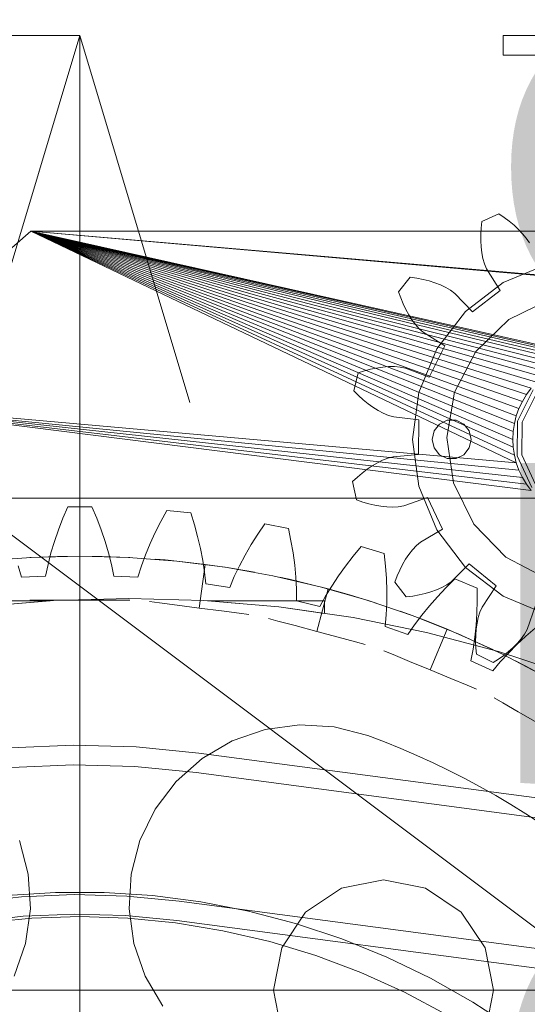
# Model space of a CAD drawing. Header units: millimetres. Extents: x -4395 to 65662, y -65530 to 6847.
# Tile 866 of 1034: x 24426 to 24633, y 1934 to 2336. Entities that reach past the tile are written whole.
import ezdxf

# ---------------------------------------------------------------- set-up
doc = ezdxf.new("R2010")
doc.units = ezdxf.units.MM
for name, color, linetype, lineweight in [('COTAS_O', 1, 'Continuous', 0), ('COTAS_P', 1, 'Continuous', 0), ('lateral_briquetadora', 7, 'Continuous', 0)]:
    doc.layers.add(name, color=color, linetype=linetype, lineweight=lineweight)
doc.dimstyles.new('R19_100', dxfattribs={"dimtxt": 250, "dimasz": 150, "dimexe": 150, "dimexo": 80, "dimgap": 100, "dimtad": 1, "dimtih": 1, "dimtoh": 1, "dimdsep": 46, "dimcen": 0.09, "dimadec": 0, "dimazin": 0, "dimtfac": 1, "dimtdec": 4, "dimtofl": 0, "dimtmove": 0, "dimatfit": 3, "dimfxl": 1, "dimtolj": 1, "dimtzin": 0, "dimarcsym": 0})

# ---------------------------------------------------------------- blocks, each defined once
blk = doc.blocks.new('DIM_R33_4')
at = {"layer": 'COTAS_P'}
for p, q in [((15248.37, 1279.09), (24311.82, 4109.09)), ((24311.82, 4109.09), (24155.23, 4107.34)), ((24311.82, 4109.09), (24182.05, 4021.43)), ((24580.07, 3250), (24311.82, 4109.09)), ((15248.37, 1279.09), (15378.14, 1366.76)), ((15248.37, 1279.09), (15404.97, 1280.85)), ((15516.62, 420), (15248.37, 1279.09))]:
    blk.add_line(p, q, dxfattribs=at)
blk.add_text('9495 P', height=250, rotation=17.3406, dxfattribs=at).set_placement((19750.29, 2789.55))
blk = doc.blocks.new('DIM_R33_6')
at = {"layer": 'COTAS_P'}
for p, q in [((24580.07, 3250), (24980.07, 3250)), ((24980.07, 3250), (24935.07, 3100)), ((24980.07, 0), (24980.07, 3250)), ((24980.07, 3250), (25025.07, 3100)), ((24980.07, 0), (24935.07, 150)), ((24980.07, 0), (25025.07, 150)), ((24580.07, 0), (24980.07, 0))]:
    blk.add_line(p, q, dxfattribs=at)
blk.add_text('3250 P', height=250, rotation=90, dxfattribs=at).set_placement((24880.07, 1625))
blk = doc.blocks.new('DIM_R33_7')
at = {"layer": 'COTAS_P'}
for p, q in [((24250.07, 2141), (24400.07, 2186)), ((26750.07, 2141), (26600.07, 2186)), ((24250.07, 1241), (24250.07, 2141)), ((24250.07, 2141), (26750.07, 2141)), ((24250.07, 2141), (24400.07, 2096)), ((26750.07, 2141), (26600.07, 2096)), ((26750.07, 1241), (26750.07, 2141))]:
    blk.add_line(p, q, dxfattribs=at)
blk.add_text('2500 P', height=250, dxfattribs=at).set_placement((25500.07, 2241))
blk = doc.blocks.new('DIM_R33_27')
at = {"layer": 'COTAS_O'}
for p, q in [((23750.07, 2330), (24450.07, 2330)), ((24450.07, 2330), (24405.07, 2180)), ((24450.07, 0), (24450.07, 2330)), ((24450.07, 2330), (24495.07, 2180)), ((24450.07, 0), (24405.07, 150)), ((24450.07, 0), (24495.07, 150)), ((23750.07, 0), (24450.07, 0))]:
    blk.add_line(p, q, dxfattribs=at)
blk.add_text('2330 O', height=250, rotation=90, dxfattribs=at).set_placement((24350.07, 1165))

msp = doc.modelspace()

# ---------------------------------------------------------------- linework, layer by layer
at = {"layer": 'lateral_briquetadora'}
for p, q in [((24623.067, 2330), (25077.067, 2330)), ((24623.067, 2330), (24623.067, 2322)), ((24623.067, 2330), (24649.067, 2330)), ((24623.067, 2322), (25077.067, 2322)), ((24623.067, 2322), (24649.067, 2322)), ((24614.416, 2253.922), (24621.319, 2257.138)), ((24621.319, 2257.138), (24623.538, 2255.648)), ((24614.13, 2251.265), (24614.416, 2253.922)), ((24623.538, 2255.648), (24625.631, 2254.085)), ((24625.631, 2254.085), (24627.592, 2252.452)), ((24430.067, 2250), (24350.067, 2180)), ((24430.067, 2250), (24628.488, 2155.371)), ((24627.702, 2158.512), (24430.067, 2250)), ((24627.226, 2161.716), (24430.067, 2250)), ((24627.067, 2164.95), (24430.067, 2250)), ((24627.226, 2168.185), (24430.067, 2250)), ((24627.702, 2171.388), (24430.067, 2250)), ((24628.488, 2174.53), (24430.067, 2250)), ((24629.579, 2177.579), (24430.067, 2250)), ((24630.964, 2180.506), (24430.067, 2250)), ((24632.629, 2183.284), (24430.067, 2250)), ((24634.558, 2185.885), (24430.067, 2250)), ((24636.733, 2188.285), (24430.067, 2250)), ((24639.133, 2190.46), (24430.067, 2250)), ((24641.734, 2192.389), (24430.067, 2250)), ((24644.511, 2194.054), (24430.067, 2250)), ((24647.439, 2195.438), (24430.067, 2250)), ((24650.488, 2196.529), (24430.067, 2250)), ((24653.63, 2197.316), (24430.067, 2250)), ((24656.833, 2197.791), (24430.067, 2250)), ((24660.067, 2197.95), (24430.067, 2250)), ((24663.302, 2197.791), (24430.067, 2250)), ((24430.067, 2250), (25036.833, 2197.791)), ((25270.067, 2250), (24430.067, 2250)), ((24430.067, 2250), (25033.63, 2197.316)), ((24613.98, 2248.657), (24614.13, 2251.265)), ((24627.592, 2252.452), (24629.412, 2250.75)), ((24629.412, 2250.75), (24631.08, 2248.98)), ((24631.08, 2248.98), (24632.58, 2247.143)), ((24613.969, 2246.105), (24613.98, 2248.657)), ((24614.101, 2243.617), (24613.969, 2246.105)), ((24632.58, 2247.143), (24633.88, 2245.232)), ((24614.382, 2241.201), (24614.101, 2243.617)), ((24614.824, 2238.871), (24614.382, 2241.201)), ((24615.45, 2236.646), (24614.824, 2238.871)), ((24616.336, 2234.579), (24615.45, 2236.646)), ((24621.84, 2225.816), (24616.336, 2234.579)), ((24623.067, 2229.036), (24640.915, 2236.429)), ((24580.334, 2225.304), (24585.158, 2231.196)), ((24585.158, 2231.196), (24587.803, 2230.816)), ((24587.803, 2230.816), (24590.367, 2230.316)), ((24590.367, 2230.316), (24592.842, 2229.695)), ((24592.842, 2229.695), (24595.221, 2228.952)), ((24595.221, 2228.952), (24597.492, 2228.082)), ((24607.742, 2217.276), (24623.067, 2229.036)), ((24581.228, 2222.786), (24580.334, 2225.304)), ((24597.492, 2228.082), (24599.64, 2227.077)), ((24599.64, 2227.077), (24601.641, 2225.92)), ((24601.641, 2225.92), (24603.424, 2224.55)), ((24610.553, 2217.05), (24621.84, 2225.816)), ((24582.225, 2220.371), (24581.228, 2222.786)), ((24603.424, 2224.55), (24610.553, 2217.05)), ((24625.425, 2213.939), (24642.259, 2222.247)), ((24583.322, 2218.067), (24582.225, 2220.371)), ((24584.521, 2215.882), (24583.322, 2218.067)), ((24595.982, 2201.95), (24607.742, 2217.276)), ((24585.822, 2213.828), (24584.521, 2215.882)), ((24587.232, 2211.92), (24585.822, 2213.828)), ((24611.982, 2200.836), (24625.425, 2213.939)), ((24588.761, 2210.187), (24587.232, 2211.92)), ((24590.456, 2208.709), (24588.761, 2210.187)), ((24599.217, 2203.202), (24590.456, 2208.709)), ((24588.589, 2184.103), (24595.982, 2201.95)), ((24592.851, 2190.407), (24599.217, 2203.202)), ((24603.246, 2184.221), (24611.982, 2200.836)), ((24563.833, 2192.134), (24566.381, 2192.939)), ((24566.381, 2192.939), (24568.908, 2193.601)), ((24568.908, 2193.601), (24571.408, 2194.116)), ((24571.408, 2194.116), (24573.873, 2194.478)), ((24573.873, 2194.478), (24576.297, 2194.679)), ((24576.297, 2194.679), (24578.668, 2194.706)), ((24578.668, 2194.706), (24580.973, 2194.532)), ((24580.973, 2194.532), (24583.174, 2194.072)), ((24583.174, 2194.072), (24592.851, 2190.407)), ((24562.043, 2184.731), (24563.833, 2192.134)), ((24563.942, 2182.851), (24562.043, 2184.731)), ((24628.964, 2172.47), (24635.307, 2185.221)), ((24632.629, 2183.284), (24634.558, 2185.885)), ((24565.888, 2181.108), (24563.942, 2182.851)), ((24567.876, 2179.508), (24565.888, 2181.108)), ((24586.067, 2164.95), (24588.589, 2184.103)), ((24600.072, 2165.719), (24603.246, 2184.221)), ((24629.579, 2177.579), (24630.964, 2180.506)), ((24636.854, 2183.954), (24630.908, 2172)), ((24630.964, 2180.506), (24632.629, 2183.284)), ((24350.067, 2180), (24629.579, 2152.322)), ((24628.488, 2155.371), (24350.067, 2180)), ((24350.067, 2180), (24670.067, 1940)), ((24634.558, 2144.015), (24350.067, 2180)), ((24632.629, 2146.616), (24350.067, 2180)), ((24630.964, 2149.394), (24350.067, 2180)), ((24569.904, 2178.06), (24567.876, 2179.508)), ((24571.968, 2176.774), (24569.904, 2178.06)), ((24574.065, 2175.666), (24571.968, 2176.774)), ((24628.488, 2174.53), (24629.579, 2177.579)), ((24576.195, 2174.769), (24574.065, 2175.666)), ((24578.363, 2174.172), (24576.195, 2174.769)), ((24588.646, 2173.012), (24578.363, 2174.172)), ((24588.463, 2158.722), (24588.646, 2173.012)), ((24597.08, 2171.205), (24600.287, 2172.75)), ((24600.287, 2172.75), (24603.848, 2172.75)), ((24603.848, 2172.75), (24607.055, 2171.205)), ((24627.702, 2171.388), (24628.488, 2174.53)), ((24628.781, 2158.23), (24628.964, 2172.47)), ((24594.067, 2164.95), (24594.86, 2168.421)), ((24594.86, 2168.421), (24597.08, 2171.205)), ((24607.055, 2171.205), (24609.275, 2168.421)), ((24609.275, 2168.421), (24610.067, 2164.95)), ((24627.226, 2168.185), (24627.702, 2171.388)), ((24630.908, 2172), (24630.737, 2158.65)), ((24588.589, 2145.798), (24586.067, 2164.95)), ((24594.86, 2161.479), (24594.067, 2164.95)), ((24602.771, 2147.142), (24600.072, 2165.719)), ((24610.067, 2164.95), (24609.275, 2161.479)), ((24627.067, 2164.95), (24627.226, 2168.185)), ((24627.226, 2161.716), (24627.067, 2164.95)), ((24597.08, 2158.696), (24594.86, 2161.479)), ((24609.275, 2161.479), (24607.055, 2158.696)), ((24627.226, 2161.716), (24627.702, 2158.512)), ((24571.694, 2155.388), (24573.819, 2156.441)), ((24573.819, 2156.441), (24575.971, 2157.284)), ((24575.971, 2157.284), (24578.154, 2157.825)), ((24578.154, 2157.825), (24588.463, 2158.722)), ((24600.287, 2157.151), (24597.08, 2158.696)), ((24603.848, 2157.151), (24600.287, 2157.151)), ((24607.055, 2158.696), (24603.848, 2157.151)), ((24628.488, 2155.371), (24627.702, 2158.512)), ((24634.795, 2145.321), (24628.781, 2158.23)), ((24630.737, 2158.65), (24636.375, 2146.548)), ((24565.505, 2151.211), (24567.533, 2152.759)), ((24567.533, 2152.759), (24569.598, 2154.155)), ((24569.598, 2154.155), (24571.694, 2155.388)), ((24629.579, 2152.322), (24628.488, 2155.371)), ((24630.964, 2149.394), (24629.579, 2152.322)), ((24561.569, 2147.687), (24563.515, 2149.519)), ((24563.515, 2149.519), (24565.505, 2151.211)), ((24632.629, 2146.616), (24630.964, 2149.394)), ((24563.168, 2140.241), (24561.569, 2147.687)), ((24595.982, 2127.95), (24588.589, 2145.798)), ((24611.079, 2130.308), (24602.771, 2147.142)), ((24634.558, 2144.015), (24632.629, 2146.616)), ((24565.695, 2139.371), (24563.168, 2140.241)), ((24592.221, 2141.225), (24582.453, 2137.809)), ((24598.256, 2128.27), (24592.221, 2141.225)), ((24443.158, 2132.754), (24445.137, 2137.471)), ((24445.137, 2137.471), (24454.998, 2137.471)), ((24454.998, 2137.471), (24456.977, 2132.754)), ((24568.204, 2138.645), (24565.695, 2139.371)), ((24570.69, 2138.066), (24568.204, 2138.645)), ((24573.145, 2137.641), (24570.69, 2138.066)), ((24575.563, 2137.378), (24573.145, 2137.641)), ((24577.933, 2137.29), (24575.563, 2137.378)), ((24580.241, 2137.405), (24577.933, 2137.29)), ((24582.453, 2137.809), (24580.241, 2137.405)), ((24441.353, 2128.031), (24443.158, 2132.754)), ((24456.977, 2132.754), (24458.782, 2128.031)), ((24483.158, 2131.468), (24485.59, 2135.968)), ((24485.59, 2135.968), (24495.404, 2135.001)), ((24495.404, 2135.001), (24496.91, 2130.113)), ((24439.732, 2123.303), (24441.353, 2128.031)), ((24458.782, 2128.031), (24460.403, 2123.303)), ((24480.899, 2126.944), (24483.158, 2131.468)), ((24496.91, 2130.113), (24498.244, 2125.236)), ((24522.84, 2126.267), (24525.701, 2130.507)), ((24525.701, 2130.507), (24535.372, 2128.583)), ((24535.372, 2128.583), (24536.393, 2123.571)), ((24589.357, 2122.99), (24598.256, 2128.27)), ((24624.181, 2116.865), (24611.079, 2130.308)), ((24478.822, 2122.399), (24480.899, 2126.944)), ((24498.244, 2125.236), (24499.394, 2120.372)), ((24520.148, 2121.987), (24522.84, 2126.267)), ((24607.742, 2112.624), (24595.982, 2127.95)), ((24438.306, 2118.574), (24439.732, 2123.303)), ((24460.403, 2123.303), (24461.829, 2118.574)), ((24476.94, 2117.832), (24478.822, 2122.399)), ((24499.394, 2120.372), (24500.349, 2115.526)), ((24517.635, 2117.667), (24520.148, 2121.987)), ((24536.393, 2123.571), (24537.242, 2118.587)), ((24561.82, 2117.202), (24565.083, 2121.141)), ((24565.083, 2121.141), (24574.52, 2118.278)), ((24586.052, 2119.862), (24587.625, 2121.555)), ((24587.625, 2121.555), (24589.357, 2122.99)), ((24410.384, 2115.237), (24430.2, 2116.747)), ((24433.649, 2116.906), (24429.594, 2116.715)), ((24430.2, 2116.747), (24450.067, 2117.25)), ((24440.955, 2117.144), (24433.649, 2116.906)), ((24437.095, 2113.846), (24438.306, 2118.574)), ((24450.067, 2117.25), (24440.955, 2117.144)), ((24450.067, 2099.25), (24450.067, 2117.25)), ((24450.067, 2117.25), (24459.18, 2117.144)), ((24450.067, 2117.25), (24469.935, 2116.747)), ((24459.18, 2117.144), (24466.486, 2116.906)), ((24461.829, 2118.574), (24463.04, 2113.846)), ((24466.486, 2116.906), (24470.541, 2116.715)), ((24469.935, 2116.747), (24489.751, 2115.237)), ((24475.271, 2113.245), (24476.94, 2117.832)), ((24484.944, 2115.696), (24480.898, 2116.036)), ((24515.315, 2113.306), (24517.635, 2117.667)), ((24537.242, 2118.587), (24537.91, 2113.634)), ((24558.722, 2113.206), (24561.82, 2117.202)), ((24574.52, 2118.278), (24575.044, 2113.191)), ((24581.987, 2113.818), (24583.241, 2115.971)), ((24583.241, 2115.971), (24584.594, 2117.991)), ((24584.594, 2117.991), (24586.052, 2119.862)), ((24640.797, 2108.129), (24624.181, 2116.865)), ((24424.864, 2113.245), (24426.29, 2108.639)), ((24436.127, 2109.122), (24437.095, 2113.846)), ((24463.04, 2113.846), (24464.008, 2109.122)), ((24473.845, 2108.639), (24475.271, 2113.245)), ((24492.218, 2114.979), (24484.944, 2115.696)), ((24489.751, 2115.237), (24509.465, 2112.727)), ((24501.266, 2113.894), (24492.218, 2114.979)), ((24498.917, 2096.048), (24501.266, 2113.894)), ((24500.349, 2115.526), (24501.091, 2110.702)), ((24501.266, 2113.894), (24510.287, 2112.6)), ((24509.465, 2112.727), (24529.027, 2109.221)), ((24510.287, 2112.6), (24517.499, 2111.41)), ((24513.204, 2108.905), (24515.315, 2113.306)), ((24537.91, 2113.634), (24538.386, 2108.717)), ((24555.798, 2109.153), (24558.722, 2113.206)), ((24575.044, 2113.191), (24575.4, 2108.147)), ((24580.83, 2111.543), (24581.987, 2113.818)), ((24609.234, 2114.137), (24601.916, 2106.821)), ((24623.067, 2100.864), (24607.742, 2112.624)), ((24620.292, 2105.084), (24609.234, 2114.137)), ((24426.29, 2108.639), (24436.127, 2109.122)), ((24464.008, 2109.122), (24473.845, 2108.639)), ((24501.091, 2110.702), (24501.591, 2105.906)), ((24511.334, 2104.461), (24513.204, 2108.905)), ((24517.499, 2111.41), (24521.495, 2110.692)), ((24529.027, 2109.221), (24548.386, 2104.728)), ((24535.642, 2107.802), (24531.675, 2108.667)), ((24538.386, 2108.717), (24538.651, 2103.844)), ((24553.061, 2105.041), (24555.798, 2109.153)), ((24575.4, 2108.147), (24575.58, 2103.152)), ((24578.813, 2106.66), (24579.772, 2109.154)), ((24579.772, 2109.154), (24580.83, 2111.543)), ((24599.725, 2104.36), (24603.358, 2107.96)), ((24603.358, 2107.96), (24612.468, 2104.186)), ((24501.591, 2105.906), (24511.334, 2104.461)), ((24542.76, 2106.141), (24535.642, 2107.802)), ((24551.589, 2103.884), (24542.76, 2106.141)), ((24546.931, 2086.498), (24551.589, 2103.884)), ((24548.386, 2104.728), (24567.493, 2099.261)), ((24550.53, 2100.868), (24553.061, 2105.041)), ((24551.589, 2103.884), (24560.364, 2101.424)), ((24583.485, 2100.645), (24578.813, 2106.66)), ((24598.068, 2104.392), (24595.894, 2103.443)), ((24596.25, 2100.687), (24599.725, 2104.36)), ((24600.097, 2105.498), (24598.068, 2104.392)), ((24601.916, 2106.821), (24600.097, 2105.498)), ((24612.468, 2104.186), (24612.492, 2099.071)), ((24614.566, 2096.465), (24620.292, 2105.084)), ((24439.328, 2099.122), (24470.067, 2100)), ((24470.067, 2100), (24500.807, 2099.122)), ((24538.651, 2103.844), (24538.678, 2099.022)), ((24548.232, 2096.629), (24550.53, 2100.868)), ((24560.364, 2101.424), (24567.359, 2099.303)), ((24575.58, 2103.152), (24575.571, 2098.213)), ((24586.139, 2100.957), (24583.485, 2100.645)), ((24588.715, 2101.392), (24586.139, 2100.957)), ((24591.205, 2101.949), (24588.715, 2101.392)), ((24593.602, 2102.631), (24591.205, 2101.949)), ((24592.942, 2096.94), (24596.25, 2100.687)), ((24595.894, 2103.443), (24593.602, 2102.631)), ((24640.915, 2093.472), (24623.067, 2100.864)), ((24437.906, 2099), (24390.067, 2099)), ((24408.72, 2096.492), (24439.328, 2099.122)), ((24408.72, 2096.492), (24437.906, 2099)), ((24433.649, 2099.25), (24429.594, 2099.25)), ((24440.956, 2099.25), (24433.649, 2099.25)), ((24450.067, 2099.25), (24440.956, 2099.25)), ((24450.067, 2099.25), (24459.179, 2099.25)), ((24459.179, 2099.25), (24466.486, 2099.25)), ((24466.486, 2099.25), (24470.541, 2099.25)), ((24482.639, 2098.191), (24478.619, 2098.721)), ((24489.883, 2097.238), (24482.639, 2098.191)), ((24498.917, 2096.048), (24489.883, 2097.238)), ((24498.917, 2096.048), (24507.951, 2094.859)), ((24500.807, 2099.122), (24531.415, 2096.492)), ((24502.229, 2099), (24531.415, 2096.492)), ((24550.067, 2099), (24502.229, 2099)), ((24531.415, 2096.492), (24550.067, 2093.806)), ((24531.415, 2096.492), (24561.76, 2092.122)), ((24538.678, 2099.022), (24548.232, 2096.629)), ((24550.067, 2099), (24550.067, 2093.806)), ((24567.359, 2099.303), (24571.227, 2098.069)), ((24567.493, 2099.261), (24586.298, 2092.833)), ((24575.571, 2098.213), (24575.357, 2093.337)), ((24589.816, 2093.116), (24592.942, 2096.94)), ((24612.492, 2099.071), (24612.352, 2094.017)), ((24613.628, 2094.421), (24614.566, 2096.465)), ((24636.315, 2097.113), (24632.896, 2087.347)), ((24507.951, 2094.859), (24515.195, 2093.905)), ((24515.195, 2093.905), (24519.215, 2093.376)), ((24561.76, 2092.122), (24591.712, 2086.03)), ((24575.357, 2093.337), (24574.912, 2088.535)), ((24584.875, 2093.357), (24581.056, 2094.733)), ((24591.716, 2090.781), (24584.875, 2093.357)), ((24586.298, 2092.833), (24604.754, 2085.461)), ((24586.887, 2089.211), (24589.816, 2093.116)), ((24612.352, 2094.017), (24612.041, 2089.029)), ((24612.443, 2089.895), (24612.945, 2092.213)), ((24612.945, 2092.213), (24613.628, 2094.421)), ((24531.071, 2090.747), (24527.155, 2091.797)), ((24538.129, 2088.856), (24531.071, 2090.747)), ((24546.931, 2086.498), (24538.129, 2088.856)), ((24574.912, 2088.535), (24584.186, 2085.217)), ((24584.186, 2085.217), (24586.887, 2089.211)), ((24600.175, 2087.392), (24591.716, 2090.781)), ((24612.041, 2089.029), (24611.548, 2084.114)), ((24612.1, 2087.488), (24612.443, 2089.895)), ((24632.37, 2084.549), (24636.188, 2087.864)), ((24546.931, 2086.498), (24555.732, 2084.14)), ((24555.732, 2084.14), (24562.79, 2082.248)), ((24591.712, 2086.03), (24621.144, 2078.241)), ((24593.287, 2070.762), (24600.175, 2087.392)), ((24600.175, 2087.392), (24608.553, 2083.807)), ((24604.754, 2085.461), (24622.812, 2077.164)), ((24608.553, 2083.807), (24615.212, 2080.791)), ((24611.548, 2084.114), (24610.858, 2079.283)), ((24611.85, 2082.452), (24611.905, 2085.003)), ((24611.905, 2085.003), (24612.1, 2087.488)), ((24628.711, 2081.145), (24632.37, 2084.549)), ((24631.832, 2085.365), (24630.483, 2083.489)), ((24632.896, 2087.347), (24631.832, 2085.365)), ((24562.79, 2082.248), (24566.706, 2081.199)), ((24611.933, 2079.841), (24611.85, 2082.452)), ((24612.151, 2077.178), (24611.933, 2079.841)), ((24615.212, 2080.791), (24618.885, 2079.063)), ((24625.224, 2077.646), (24628.711, 2081.145)), ((24627.223, 2079.965), (24625.36, 2078.31)), ((24628.937, 2081.69), (24627.223, 2079.965)), ((24630.483, 2083.489), (24628.937, 2081.69)), ((24578.118, 2077.045), (24574.372, 2078.597)), ((24584.869, 2074.249), (24578.118, 2077.045)), ((24610.858, 2079.283), (24609.944, 2074.548)), ((24618.97, 2073.786), (24612.151, 2077.178)), ((24621.144, 2078.241), (24649.929, 2068.791)), ((24623.358, 2076.727), (24621.226, 2075.218)), ((24621.928, 2074.047), (24625.224, 2077.646)), ((24622.812, 2077.164), (24640.427, 2067.962)), ((24625.36, 2078.31), (24623.358, 2076.727)), ((24593.287, 2070.762), (24584.869, 2074.249)), ((24609.944, 2074.548), (24618.847, 2070.337)), ((24618.847, 2070.337), (24621.928, 2074.047)), ((24621.226, 2075.218), (24618.97, 2073.786)), ((24631.802, 2072.61), (24628.195, 2074.472)), ((24638.248, 2069.163), (24631.802, 2072.61)), ((24593.287, 2070.762), (24601.705, 2067.275)), ((24601.705, 2067.275), (24608.455, 2064.479)), ((24608.455, 2064.479), (24612.202, 2062.927)), ((24622.974, 2057.319), (24619.462, 2059.347)), ((24629.302, 2053.666), (24622.974, 2057.319)), ((24637.192, 2049.11), (24629.302, 2053.666)), ((24525.784, 2046.45), (24539.862, 2048.395)), ((24539.862, 2048.395), (24554.05, 2047.556)), ((24512.355, 2041.796), (24525.784, 2046.45)), ((24554.05, 2047.556), (24567.801, 2043.965)), ((24567.801, 2043.965), (24574.552, 2041.391)), ((24447.329, 2039.99), (24421.571, 2038.901)), ((24473.101, 2039.282), (24447.329, 2039.99)), ((24500.092, 2034.611), (24512.355, 2041.796)), ((24574.552, 2041.391), (24581.247, 2038.675)), ((24498.76, 2036.782), (24473.101, 2039.282)), ((26245.072, 1804.947), (24498.76, 2036.782)), ((24581.247, 2038.675), (24587.882, 2035.817)), ((24587.882, 2035.817), (24594.456, 2032.818)), ((24447.389, 2031.99), (24422.188, 2030.925)), ((24472.603, 2031.298), (24447.389, 2031.99)), ((24489.466, 2025.173), (24500.092, 2034.611)), ((24594.456, 2032.818), (24600.964, 2029.681)), ((24497.707, 2028.852), (24472.603, 2031.298)), ((26244.019, 1797.017), (24497.707, 2028.852)), ((24600.964, 2029.681), (24607.404, 2026.406)), ((24480.886, 2013.842), (24489.466, 2025.173)), ((24607.404, 2026.406), (24613.773, 2022.994)), ((24613.773, 2022.994), (24620.067, 2019.449)), ((24620.067, 2019.449), (24626.286, 2015.77)), ((24626.286, 2015.77), (24632.424, 2011.96)), ((24474.682, 2001.055), (24480.886, 2013.842)), ((24632.424, 2011.96), (24638.481, 2008.02)), ((24425.453, 2001.055), (24429.044, 1987.304)), ((24471.091, 1987.304), (24474.682, 2001.055)), ((24429.044, 1987.304), (24429.883, 1973.116)), ((24470.252, 1973.116), (24471.091, 1987.304)), ((24556.972, 1981.565), (24574.192, 1984.991)), ((24574.192, 1984.991), (24591.413, 1981.565)), ((24420.3, 1978.568), (24440.131, 1979.841)), ((24440.131, 1979.841), (24460.003, 1979.841)), ((24460.003, 1979.841), (24479.835, 1978.568)), ((24542.373, 1971.811), (24556.972, 1981.565)), ((24591.413, 1981.565), (24606.012, 1971.811)), ((24426.269, 1978.082), (24404.874, 1975.677)), ((24447.781, 1978.992), (24426.269, 1978.082)), ((24469.303, 1978.401), (24447.781, 1978.992)), ((24490.733, 1976.313), (24469.303, 1978.401)), ((24479.835, 1978.568), (24499.543, 1976.026)), ((26237.044, 1744.478), (24490.733, 1976.313)), ((24499.543, 1976.026), (24519.049, 1972.228)), ((24429.883, 1973.116), (24427.938, 1959.038)), ((24472.197, 1959.038), (24470.252, 1973.116)), ((24519.049, 1972.228), (24538.271, 1967.187)), ((24532.618, 1957.212), (24542.373, 1971.811)), ((24606.012, 1971.811), (24615.767, 1957.212)), ((24426.886, 1970.106), (24406.044, 1967.763)), ((24410.91, 1967.433), (24430.447, 1969.358)), ((24447.84, 1970.992), (24426.886, 1970.106)), ((24430.447, 1969.358), (24450.067, 1970)), ((24468.805, 1970.416), (24447.84, 1970.992)), ((24450.067, 1970), (24469.688, 1969.358)), ((24489.68, 1968.382), (24468.805, 1970.416)), ((24469.688, 1969.358), (24489.225, 1967.433)), ((24489.225, 1967.433), (24508.595, 1964.236)), ((26235.991, 1736.548), (24489.68, 1968.382)), ((24538.271, 1967.187), (24557.131, 1960.925)), ((24508.595, 1964.236), (24527.713, 1959.778)), ((24527.713, 1959.778), (24546.499, 1954.079)), ((24557.131, 1960.925), (24575.55, 1953.468)), ((24427.938, 1959.038), (24423.284, 1945.609)), ((24476.851, 1945.609), (24472.197, 1959.038)), ((24529.192, 1939.991), (24532.618, 1957.212)), ((24615.767, 1957.212), (24619.192, 1939.991)), ((24546.499, 1954.079), (24564.873, 1947.164)), ((24575.55, 1953.468), (24593.454, 1944.846)), ((24564.873, 1947.164), (24582.754, 1939.062)), ((24484.035, 1933.346), (24476.851, 1945.609)), ((24593.454, 1944.846), (24610.769, 1935.094)), ((24230.067, 1940), (24670.067, 1940)), ((24532.618, 1922.77), (24529.192, 1939.991)), ((24582.754, 1939.062), (24600.067, 1929.808)), ((24619.192, 1939.991), (24615.767, 1922.77)), ((24610.769, 1935.094), (24627.424, 1924.253))]:
    msp.add_line(p, q, dxfattribs=at)

# ---------------------------------------------------------------- dimensions: what is measured, and where the dimension line sits
at = {"layer": 'COTAS_O'}
dim = msp.add_aligned_dim(p1=(23750.067, 0), p2=(23750.067, 2330), distance=-700, text='<> O', dimstyle='R19_100', dxfattribs=at)
dim.commit()
dim.dimension.update_dxf_attribs({"geometry": 'DIM_R33_27', "text_midpoint": (24450.067, 1165)})
at = {"layer": 'COTAS_P'}
for p1, p2, distance, picture, middle in [((15516.618, 420), (24580.067, 3250), 900, 'DIM_R33_4', (19780.096, 2694.095)), ((24580.067, 0), (24580.067, 3250), -400, 'DIM_R33_6', (24980.067, 1625)), ((24250.067, 1241), (26750.067, 1241), 900, 'DIM_R33_7', (25500.067, 2141))]:
    dim = msp.add_aligned_dim(p1=p1, p2=p2, distance=distance, text='<> P', dimstyle='R19_100', dxfattribs=at)
    dim.commit()
    dim.dimension.update_dxf_attribs({"geometry": picture, "text_midpoint": middle})

doc.saveas('drawing.dxf')
